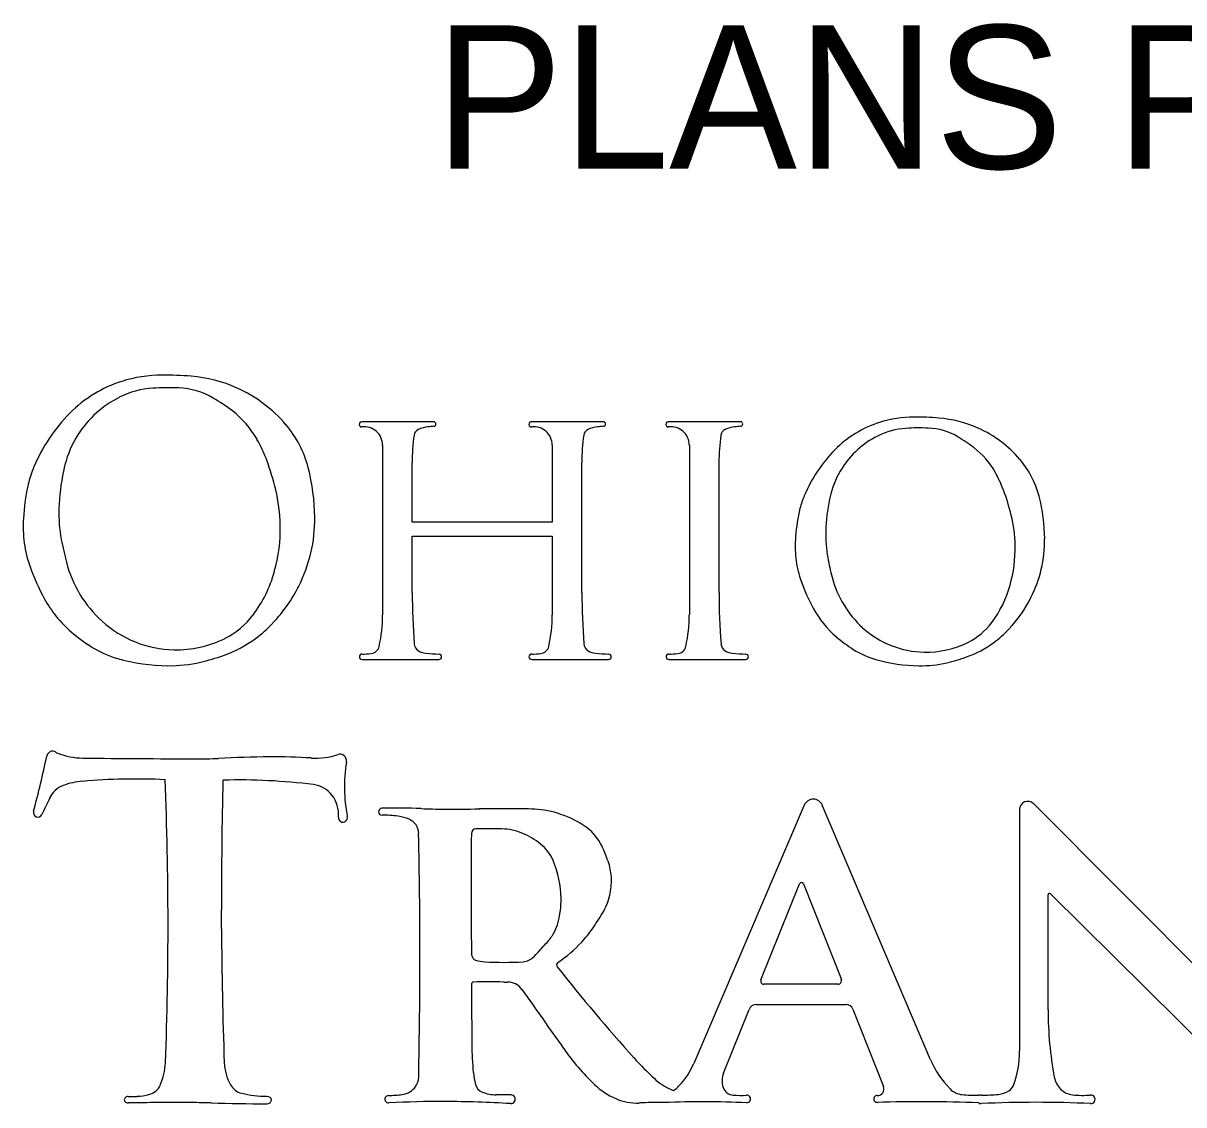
# Model space of a CAD drawing. Extents: x 0 to 70.2, y 0 to 31.4.
# Drawn here: x 27.107 to 28.242, y 1.37 to 2.427 of the extents above; entities that cross this region are included whole.
import ezdxf

# ---------------------------------------------------------------- set-up
doc = ezdxf.new("R2010")
doc.units = 0
doc.layers.add('SH_Text', color=7, linetype='Continuous')

msp = doc.modelspace()

# ---------------------------------------------------------------- linework, layer by layer
at = {"layer": 'SH_Text'}
for p, q in [((27.5086, 2.0377), (27.4381, 2.0377)), ((27.6745, 2.0377), (27.604, 2.0377)), ((27.8086, 2.0377), (27.738, 2.0377)), ((27.4586, 2.0149), (27.4586, 1.849)), ((27.6245, 2.0149), (27.6245, 1.9396)), ((27.7586, 2.0149), (27.7586, 1.849)), ((27.4876, 1.9396), (27.4876, 1.9977)), ((27.6535, 1.8707), (27.6535, 1.9977)), ((27.7876, 1.8707), (27.7876, 1.9977)), ((27.1163, 1.9902), (27.1163, 1.9902)), ((27.8699, 1.9626), (27.8699, 1.9626)), ((27.6245, 1.9396), (27.4876, 1.9396)), ((27.4876, 1.8707), (27.4876, 1.926)), ((27.4876, 1.926), (27.6245, 1.926)), ((27.6245, 1.926), (27.6245, 1.849)), ((27.4385, 1.8054), (27.5137, 1.8054)), ((27.6044, 1.8054), (27.6796, 1.8054)), ((27.7385, 1.8054), (27.8137, 1.8054)), ((27.8709, 1.663), (27.7629, 1.4104)), ((27.9944, 1.4139), (27.8886, 1.663)), ((28.0815, 1.6586), (28.0815, 1.4227)), ((28.31, 1.4489), (28.0953, 1.6643)), ((27.8286, 1.4921), (27.8664, 1.5861)), ((27.8702, 1.5861), (27.9072, 1.4925)), ((28.1094, 1.4628), (28.1094, 1.5753)), ((28.1118, 1.5763), (28.3198, 1.3701)), ((27.3011, 1.5424), (27.301, 1.5606)), ((27.9041, 1.488), (27.8313, 1.488)), ((27.8242, 1.4682), (27.9118, 1.4682)), ((27.7919, 1.4011), (27.817, 1.4633)), ((27.9186, 1.4636), (27.9484, 1.388))]:
    msp.add_line(p, q, dxfattribs=at)
for centre, radius, start, end in [((27.2411, 1.9586), 0.1244, 107.613, 135.2994), ((27.2432, 1.952), 0.1313, 90.0889, 107.613), ((27.2435, 1.7191), 0.3642, 85.6243, 90.0889), ((27.261, 1.9476), 0.135, 65.7405, 85.6243), ((27.2391, 1.9862), 0.0845, 93.5922, 116.7026), ((27.2493, 1.8241), 0.2469, 87.6816, 93.5922), ((27.2563, 1.9979), 0.0729, 59.809, 87.6816), ((27.2608, 1.9471), 0.1355, 40.354, 65.7405), ((27.2471, 1.9701), 0.1024, 116.7026, 147.5385), ((27.2085, 1.9158), 0.1679, 52.0865, 59.809), ((27.2708, 1.9292), 0.1661, 135.2994, 157.2066), ((27.2535, 1.9735), 0.0948, 29.7562, 52.0865), ((27.2837, 1.9666), 0.1055, 14.436, 40.354), ((27.4381, 2.0352), 0.00249, 90, 277.32), ((27.4407, 2.0149), 0.0179, 0, 97.32), ((27.506, 2.0033), 0.0297, 95.8947, 114.8736), ((27.5249, 1.8205), 0.2134, 94.3316, 95.8947), ((27.5086, 2.0355), 0.0022, 274.3316, 90), ((27.604, 2.0352), 0.00249, 90, 277.32), ((27.6066, 2.0149), 0.0179, 0, 97.32), ((27.6719, 2.0033), 0.0297, 95.8947, 114.8736), ((27.6908, 1.8205), 0.2134, 94.3316, 95.8947), ((27.6745, 2.0355), 0.0022, 274.3316, 90), ((27.738, 2.0352), 0.00249, 90, 277.32), ((27.7406, 2.0149), 0.0179, 0, 97.32), ((27.806, 2.0033), 0.0297, 95.8947, 114.8736), ((27.8249, 1.8205), 0.2134, 94.3316, 95.8947), ((27.8086, 2.0355), 0.0022, 274.3316, 90), ((27.9766, 1.9356), 0.1064, 107.613, 135.2994), ((27.9784, 1.9299), 0.1123, 90.0889, 107.613), ((27.9836, 1.8205), 0.2112, 87.6816, 93.5922), ((27.9787, 1.7307), 0.3116, 85.6243, 90.0889), ((27.9897, 1.9692), 0.0624, 59.809, 87.6816), ((27.9937, 1.9261), 0.1155, 65.7405, 85.6243), ((27.2471, 1.9701), 0.1024, 147.5385, 165.5071), ((27.217, 1.9526), 0.1368, 20.2973, 29.7562), ((27.6825, 1.9977), 0.195, 172.0456, 180), ((27.4966, 2.0237), 0.00718, 114.8736, 172.0456), ((27.8484, 1.9977), 0.195, 172.0456, 180), ((27.6625, 2.0237), 0.00718, 114.8736, 172.0456), ((27.9825, 1.9977), 0.195, 172.0456, 180), ((27.7965, 2.0237), 0.00718, 114.8736, 172.0456), ((27.9818, 1.9454), 0.0876, 116.7026, 147.5385), ((27.9749, 1.9591), 0.0723, 93.5922, 116.7026), ((27.9488, 1.8989), 0.1436, 52.0865, 59.809), ((27.9935, 1.9258), 0.1159, 40.354, 65.7405), ((28.002, 1.9104), 0.1421, 135.2994, 157.2066), ((27.9872, 1.9483), 0.0811, 29.7562, 52.0865), ((27.0973, 1.9084), 0.2644, 13.7527, 20.2973), ((28.0131, 1.9424), 0.0903, 14.436, 40.354), ((27.2076, 1.9542), 0.0982, 158.442, 167.8164), ((27.2708, 1.9292), 0.1661, 157.2066, 158.442), ((27.3459, 1.9467), 0.2039, 167.8795, 178.2857), ((27.2982, 1.9569), 0.1552, 165.5071, 167.8795), ((27.1881, 1.942), 0.2042, 0.6253, 14.436), ((27.9818, 1.9454), 0.0876, 147.5385, 165.5071), ((27.956, 1.9304), 0.117, 20.2973, 29.7562), ((27.3088, 1.9323), 0.2017, 167.8164, 176.8679), ((27.2009, 1.9337), 0.1577, 1.1426, 13.7527), ((28.002, 1.9104), 0.1421, 157.2066, 158.442), ((28.0255, 1.9341), 0.1328, 165.5071, 167.8795), ((27.8536, 1.8926), 0.2262, 13.7527, 20.2973), ((27.9314, 1.9213), 0.1747, 0.6253, 14.436), ((27.2824, 1.9486), 0.1404, 178.2857, 190.5998), ((27.948, 1.9318), 0.084, 158.442, 167.8164), ((28.0663, 1.9254), 0.1744, 167.8795, 178.2857), ((27.238, 1.9362), 0.1309, 176.8679, 187.4835), ((27.2474, 1.9426), 0.1449, 333.1433, 0.6253), ((28.0346, 1.9131), 0.1726, 167.8164, 176.8679), ((27.9423, 1.9143), 0.1349, 1.1426, 13.7527), ((27.2017, 1.9337), 0.1569, 344.2873, 1.1426), ((28.012, 1.927), 0.1201, 178.2857, 190.5998), ((27.2205, 1.9339), 0.1132, 187.4835, 199.5864), ((27.4755, 1.9847), 0.3368, 190.5998, 194.5022), ((27.974, 1.9164), 0.1119, 176.8679, 187.4835), ((27.982, 1.9219), 0.124, 333.1433, 0.6253), ((27.943, 1.9143), 0.1342, 344.2873, 1.1426), ((27.3172, 1.9683), 0.2158, 199.5864, 208.6065), ((27.2629, 1.9297), 0.1172, 194.5022, 227.8932), ((27.959, 1.9144), 0.0968, 187.4835, 199.5864), ((28.1772, 1.9579), 0.2882, 190.5998, 194.5022), ((27.2278, 1.9264), 0.1299, 323.2967, 344.2873), ((27.9953, 1.9109), 0.1003, 194.5022, 227.8932), ((27.2388, 1.947), 0.1546, 316.7511, 333.1433), ((28.0418, 1.9439), 0.1846, 199.5864, 208.6065), ((27.9653, 1.908), 0.1111, 323.2967, 344.2873), ((27.2303, 1.9209), 0.1168, 208.6065, 229.3453), ((28.1314, 1.8707), 0.6438, 180, 184.4616), ((28.2973, 1.8707), 0.6438, 180, 184.4616), ((28.4314, 1.8707), 0.6438, 180, 184.4616), ((27.9747, 1.9256), 0.1322, 316.7511, 333.1433), ((27.9674, 1.9033), 0.0999, 208.6065, 229.3453), ((27.2568, 1.923), 0.1082, 227.8932, 268.7516), ((27.2706, 1.8945), 0.0764, 296.3448, 323.2967), ((27.2598, 1.9272), 0.1258, 306.2827, 316.7511), ((27.3145, 1.849), 0.1441, 347.6428, 360), ((27.4804, 1.849), 0.1441, 347.6428, 360), ((27.6144, 1.849), 0.1441, 347.6428, 360), ((28.0019, 1.8807), 0.0654, 296.3448, 323.2967), ((27.2615, 1.9573), 0.1648, 229.3453, 237.7571), ((27.9941, 1.9345), 0.141, 229.3453, 237.7571), ((27.9901, 1.9051), 0.0926, 227.8932, 268.7516), ((27.9926, 1.9087), 0.1076, 306.2827, 316.7511), ((27.226, 1.901), 0.0983, 237.7571, 254.2366), ((27.2568, 1.9223), 0.1075, 268.7516, 296.3448), ((27.2626, 1.9234), 0.121, 289.5494, 306.2827), ((27.4465, 1.8201), 0.00897, 275.8469, 347.6428), ((27.4981, 1.8213), 0.00863, 184.4616, 238.9441), ((27.6124, 1.8201), 0.00897, 275.8469, 347.6428), ((27.664, 1.8213), 0.00863, 184.4616, 238.9441), ((27.7465, 1.8201), 0.00897, 275.8469, 347.6428), ((27.7981, 1.8213), 0.00863, 184.4616, 238.9441), ((27.9901, 1.9045), 0.092, 268.7516, 296.3448), ((27.995, 1.9054), 0.1035, 289.5494, 306.2827), ((27.2516, 1.9917), 0.1925, 254.2366, 269.1033), ((27.2308, 2.0128), 0.2159, 283.3048, 289.5494), ((27.4385, 1.808), 0.00264, 91.3892, 270), ((27.4357, 1.9259), 0.1153, 271.3892, 275.8469), ((27.5027, 1.8288), 0.0174, 238.9441, 264.1674), ((27.5223, 2.0208), 0.2103, 264.1674, 267.7015), ((27.5137, 1.808), 0.00262, 270, 87.7015), ((27.6044, 1.808), 0.00264, 91.3892, 270), ((27.6016, 1.9259), 0.1153, 271.3892, 275.8469), ((27.6686, 1.8288), 0.0174, 238.9441, 264.1674), ((27.6882, 2.0208), 0.2103, 264.1674, 267.7015), ((27.6796, 1.808), 0.00262, 270, 87.7015), ((27.7385, 1.808), 0.00264, 91.3892, 270), ((27.7356, 1.9259), 0.1153, 271.3892, 275.8469), ((27.8026, 1.8288), 0.0174, 238.9441, 264.1674), ((27.8222, 2.0208), 0.2103, 264.1674, 267.7015), ((27.8137, 1.808), 0.00262, 270, 87.7015), ((27.9638, 1.8863), 0.0841, 237.7571, 254.2366), ((27.9857, 1.9639), 0.1647, 254.2366, 269.1033), ((27.9679, 1.9819), 0.1847, 283.3048, 289.5494), ((27.2507, 1.929), 0.1297, 269.1033, 283.3048), ((27.9848, 1.9102), 0.111, 269.1033, 283.3048), ((27.8798, 1.6592), 0.0096, 23.0123, 156.8357), ((27.458, 1.6565), 0.0034, 91.4058, 270.3836), ((27.4723, 1.0732), 0.5869, 87.6467, 91.4058), ((27.5197, 2.2268), 0.5677, 267.6467, 269.8791), ((27.524, 4.2476), 2.5885, 269.8791, 270.6468), ((27.5814, -0.8413), 2.5007, 90.0211, 90.6468), ((27.581, 0.4046), 1.2548, 88.946, 90.0211), ((27.6024, 1.5678), 0.0914, 72.6597, 88.946), ((28.0895, 1.6586), 0.00808, 44.9226, 180), ((27.4588, 1.5443), 0.1089, 81.9841, 90.3836), ((27.4682, 1.611), 0.0415, 66.7153, 81.9841), ((27.4785, 1.635), 0.0154, 1.1899, 66.7153), ((27.598, 1.5537), 0.1062, 57.7357, 72.6597), ((21.7179, 1.5153), 5.7772, 358.82601, 1.18991), ((32.1165, 1.5786), 4.5714, 179.2885, 180.7309), ((27.5498, 1.6353), 0.00441, 90.1463, 179.2885), ((27.5624, -3.3044), 4.9441, 89.8537, 90.1463), ((27.5749, 1.5877), 0.052, 66.3861, 89.8537), ((27.5646, 1.5642), 0.0777, 51.3513, 66.3861), ((27.6274, 1.6004), 0.051, 25.2881, 57.7357), ((27.5875, 1.5928), 0.0411, 22.8398, 51.3513), ((27.5608, 1.5689), 0.1246, 17.375, 25.2881), ((27.5329, 1.5698), 0.1003, 1.0904, 22.8398), ((27.6261, 1.5893), 0.0563, 1.6695, 17.375), ((27.6168, 1.5891), 0.0656, 347.6719, 1.6695), ((27.8683, 1.5854), 0.00203, 21.558, 158.0768), ((27.5509, 1.5701), 0.0822, 344.7965, 1.0904), ((27.626, 1.587), 0.0561, 328.0388, 347.6719), ((28.1108, 1.5753), 0.00143, 45.2517, 180), ((27.3225, 1.7764), 0.4139, 325.5456, 328.0388), ((27.5834, 1.5613), 0.0486, 332.9748, 344.7965), ((27.588, 1.5589), 0.0434, 318.7344, 332.9748), ((27.5696, 1.6069), 0.1143, 317.1015, 325.5456), ((27.2786, 1.8304), 0.4551, 316.7489, 318.7344), ((27.5511, 1.6241), 0.1395, 304.4843, 317.1015), ((27.5723, 1.5206), 0.0269, 180.7309, 190.7021), ((27.5511, 1.5166), 0.0053, 190.7021, 253.7489), ((27.5613, 1.5516), 0.0418, 253.7489, 266.2417), ((27.5773, 1.7951), 0.2858, 266.2417, 273.7583), ((27.595, 1.5256), 0.0157, 273.7583, 316.5551), ((26.4791, 2.5825), 1.5527, 316.5551, 316.7489), ((27.6317, 1.5067), 0.00291, 124.4843, 218.1967), ((28.9724, 2.5616), 1.7088, 218.1967, 222.0923), ((27.5475, 1.488), 0.00199, 92.2725, 179.8417), ((30.9148, 1.4787), 3.3692, 179.8417, 180.845), ((27.5623, 1.1168), 0.3736, 87.7275, 92.2725), ((27.5791, 1.5399), 0.0499, 267.7275, 271.6845), ((27.581, 1.4731), 0.0169, 35.1607, 91.6845), ((27.8313, 1.491), 0.00297, 158.0768, 270), ((27.9041, 1.4913), 0.00326, 270, 21.558), ((107.758, 57.9495), 98.0541, 215.160708, 215.20209), ((27.8242, 1.4603), 0.00781, 90, 158.0768), ((27.9118, 1.4609), 0.00726, 21.558, 90), ((28.4704, 1.4628), 0.361, 180, 190.4886), ((27.9114, 1.4344), 0.3656, 180.845, 185.1424), ((27.8326, 1.5639), 0.241, 215.2021, 226.1984), ((27.9827, 1.4227), 0.0988, 340.0072, 0), ((27.9572, 1.6446), 0.3408, 222.0923, 226.9231), ((27.6948, 1.4395), 0.074, 316.4579, 336.8357), ((28.0761, 1.4486), 0.0887, 203.0123, 225.1414), ((27.478, 1.3973), 0.0159, 324.471, 358.826), ((27.6128, 1.4076), 0.0657, 185.1424, 195.487), ((27.8105, 1.3936), 0.02, 158.0768, 199.4864), ((28.1377, 1.4012), 0.0226, 190.4886, 224.6622), ((27.3248, 1.398), 0.0171, 208.8899, 256.1998), ((27.4754, 1.3991), 0.0191, 277.2409, 324.471), ((27.5605, 1.3931), 0.0115, 195.487, 247.0071), ((27.7139, 1.4402), 0.0696, 226.1984, 246.9317), ((27.7633, 1.4372), 0.0569, 226.9231, 246.826), ((27.7681, 1.4485), 0.0692, 246.826, 248.887), ((27.7212, 1.4144), 0.0375, 305.8215, 316.4579), ((27.8021, 1.3906), 0.0111, 199.4864, 265.9434), ((27.9424, 1.3856), 0.00647, 269.2063, 21.558), ((28.0274, 1.3996), 0.0197, 225.1414, 263.7877), ((28.0656, 1.3926), 0.0105, 301.0781, 340.0072), ((28.135, 1.3986), 0.0188, 224.6622, 264.7112), ((27.3462, 1.4853), 0.1069, 256.1998, 269.6084), ((27.4644, 1.3755), 0.00361, 91.9437, 273.1058), ((27.4593, 1.5256), 0.1466, 271.9437, 277.2409), ((27.5158, 0.4293), 0.944, 89.7765, 93.1058), ((27.5148, 0.1927), 1.1806, 86.6437, 89.7765), ((27.5693, 1.4137), 0.0338, 247.0071, 270.3611), ((27.5724, 0.9109), 0.469, 88.547, 90.3611), ((27.5842, 1.3755), 0.00421, 266.6437, 88.547), ((27.7076, 1.4254), 0.0536, 246.9317, 272.1689), ((27.8086, 1.4827), 0.1034, 265.9434, 273.2347), ((27.8147, 1.3758), 0.0037, 267.3132, 93.2347), ((27.9423, 1.3758), 0.0034, 89.2063, 271.9867), ((28.0368, 1.4859), 0.1065, 263.7877, 272.4172), ((28.0414, 1.3758), 0.00377, 71.2853, 92.4172), ((28.0439, 1.3754), 0.00413, 90.2807, 108.3135), ((28.0428, 1.5982), 0.2187, 270.2807, 274.7322), ((28.0589, 1.4037), 0.0235, 274.7322, 301.0781), ((28.1434, 1.4897), 0.1104, 264.7112, 273.9158), ((28.1512, 1.3754), 0.00418, 267.2578, 93.9158), ((27.7306, 0.8203), 0.552, 89.6565, 92.1689), ((27.7716, 0.4584), 0.9146, 87.3132, 92.3652), ((27.987, 0.0866), 1.2865, 87.5828, 91.9867), ((28.0414, 1.3758), 0.00377, 267.5828, 272.692), ((28.0439, 1.3754), 0.00413, 235.6638, 272.7422), ((28.0976, 0.2553), 1.1172, 87.2578, 92.7422)]:
    msp.add_arc(centre, radius, start, end, dxfattribs=at)
for centre, major_axis, ratio, start_param, end_param in [((27.1358, 1.7096), (-0.00004, 0.00613), 0.935925, 5.701972, 7.626044), ((27.1439, 1.7229), (-0.00006, 0.00966), 0.935925, 2.560379, 2.782597), ((27.1661, 1.7875), (-0.0005, 0.0785), 0.935925, 2.782597, 3.125908), ((26.2602, 1.9209), (-0.0059, 0.9528), 0.935925, 4.426098, 4.484451), ((27.3255, 20.67), (-0.1183, 18.9616), 0.935925, 3.125908, 3.132143), ((27.2774, 2.2114), (-0.0031, 0.5032), 0.935925, 3.132143, 3.178667), ((27.3664, 0.0392), (-0.0104, 1.671), 0.935925, 0.004955, 0.037075), ((27.3552, 1.0708), (-0.004, 0.6393), 0.935925, 6.220389, 6.28814), ((27.3929, 1.7879), (-0.0005, 0.079), 0.935925, 3.078796, 3.439371), ((27.4169, 1.7061), (0.00004, -0.00681), 0.935925, 1.393395, 3.439371), ((27.5543, 1.6807), (-0.0009, 0.1421), 0.935925, 1.393395, 1.768582), ((27.1536, 1.6586), (-0.0002, 0.0248), 0.935925, 0.316985, 1.084293), ((27.1717, 1.6011), (-0.0005, 0.0855), 0.935925, 0.075388, 0.316985), ((27.2181, 0.9985), (-0.0043, 0.69), 0.935925, 6.233364, 6.358573), ((21.9591, 1.545), (5.2897, 0), 0.815575, 6.25216, 6.316325), ((34.1125, 1.5695), (6.8115, 0), 0.815575, 3.120359, 3.143198), ((27.3173, 0.9814), (-0.0044, 0.7062), 0.935925, 6.16473, 6.298779), ((27.3879, 1.6538), (-0.0002, 0.0295), 0.935925, 4.624066, 6.16473), ((27.5804, 1.4209), (-0.0034, 0.5388), 0.935925, 1.084293, 1.117953), ((27.1215, 1.6559), (-0.00003, 0.00463), 0.935925, 1.284505, 4.259546), ((27.4198, 1.651), (-0.00003, 0.00466), 0.935925, 1.482474, 4.910175), ((34.1125, 1.5695), (6.8115, 0), 0.815575, 3.146466, 3.170101), ((27.1584, 1.4134), (0.0879, 0), 0.815575, 5.938269, 6.25216), ((27.3724, 1.4127), (-0.0686, 0), 0.815575, 0.028508, 0.422883), ((27.224, 1.3941), (0.0182, 0), 0.815575, 5.048183, 5.938269), ((27.2099, 1.375), (0.00387, 0), 0.815575, 1.57768, 4.734978), ((27.2079, 1.6134), (-0.2884, 0), 0.815575, 1.57768, 1.608173), ((27.2172, 1.4101), (-0.0389, 0), 0.815575, 1.608173, 1.90659), ((27.3454, 1.3747), (0.00442, 0), 0.815575, 4.711475, 7.845601), ((27.2557, -0.2786), (2.0242, 0), 0.815575, 1.564879, 1.593377), ((27.2628, 0.6995), (0.8249, 0), 0.815575, 1.536477, 1.564879), ((27.3469, 2.6986), (1.6277, 0), 0.815575, 4.67807, 4.711475)]:
    msp.add_ellipse(centre, major_axis=major_axis, ratio=ratio, start_param=start_param, end_param=end_param, dxfattribs=at)

# ---------------------------------------------------------------- texts
msp.add_text('PLANS PREPARED BY:', height=0.14, dxfattribs=at).set_placement((27.5099, 2.2852))

doc.saveas('drawing.dxf')
